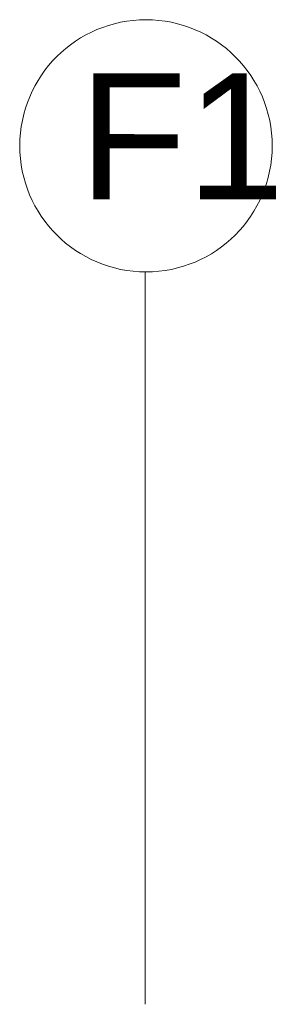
# Model space of a CAD drawing. Header units: millimetres. Extents: x -13022 to 1371524, y -38729 to 632593.
# Tile 320 of 381: x 780498 to 781698, y 621993 to 626678. Entities that reach past the tile are written whole.
import ezdxf
from ezdxf.lldxf.tags import DXFTag

# ---------------------------------------------------------------- set-up
doc = ezdxf.new("R2010")
doc.units = ezdxf.units.MM
doc.header["$LTSCALE"] = 35
doc.layers.add('A LIJN 1', color=1, linetype='Continuous', lineweight=20)
doc.styles.add('Arial19', font='arial.ttf', dxfattribs={"height": 0.35})
tags = doc.linetypes.add('DIVIDE2', pattern=[0.625, 0.25, -0.125, 0, -0.125, 0, -0.125]).pattern_tags.tags
tags[14:15] = [DXFTag(74, 4), DXFTag(75, 0), DXFTag(340, '0'), DXFTag(46, 1.0), DXFTag(50, 0.0), DXFTag(44, 0.0), DXFTag(45, 0.0)]
tags[12:13] = [DXFTag(74, 4), DXFTag(75, 0), DXFTag(340, '0'), DXFTag(46, 1.0), DXFTag(50, 0.0), DXFTag(44, 0.0), DXFTag(45, 0.0)]
tags[10:11] = [DXFTag(74, 4), DXFTag(75, 0), DXFTag(340, '0'), DXFTag(46, 1.0), DXFTag(50, 0.0), DXFTag(44, 0.0), DXFTag(45, 0.0)]
tags[8:9] = [DXFTag(74, 4), DXFTag(75, 0), DXFTag(340, '0'), DXFTag(46, 1.0), DXFTag(50, 0.0), DXFTag(44, 0.0), DXFTag(45, 0.0)]
tags[6:7] = [DXFTag(74, 4), DXFTag(75, 0), DXFTag(340, '0'), DXFTag(46, 1.0), DXFTag(50, 0.0), DXFTag(44, 0.0), DXFTag(45, 0.0)]
tags[4:5] = [DXFTag(74, 4), DXFTag(75, 0), DXFTag(340, '0'), DXFTag(46, 1.0), DXFTag(50, 0.0), DXFTag(44, 0.0), DXFTag(45, 0.0)]

msp = doc.modelspace()

# ---------------------------------------------------------------- linework, layer by layer
at = {"layer": 'A LIJN 1', "color": 1, "linetype": 'DIVIDE2'}
msp.add_line((781094.168, 625478.005), (781094.168, 621993.016), dxfattribs=at)
at = {"layer": 'A LIJN 1', "color": 2, "linetype": 'Continuous', "lineweight": 0}
msp.add_ellipse((781098.108, 626078.008), major_axis=(0.359, 600), ratio=0.9990302, start_param=0.00000469, end_param=6.28317967, dxfattribs=at)

# ---------------------------------------------------------------- texts
at = {"layer": 'A LIJN 1', "style": 'Arial19', "oblique": 360}
msp.add_text('F1', height=600, rotation=359.965467, dxfattribs=at).set_placement((780779.061, 625823.216))

doc.saveas('drawing.dxf')
